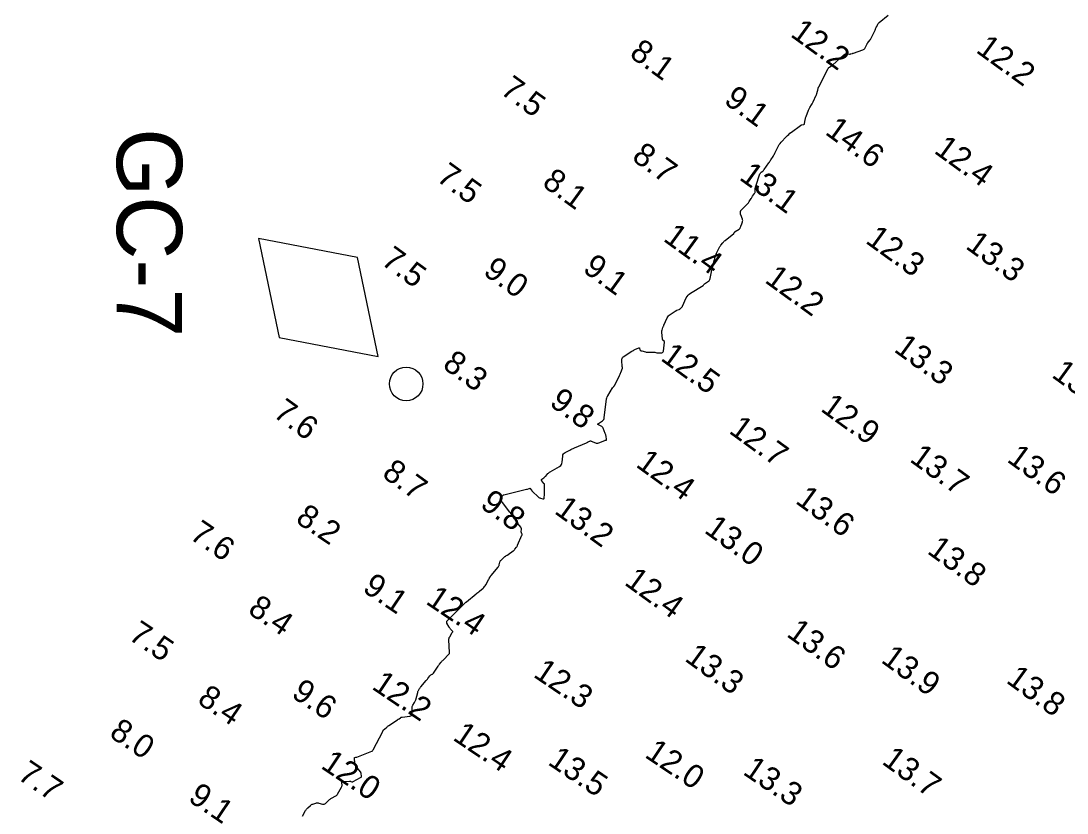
# Model space of a CAD drawing. Extents: x 815352 to 820877, y 582403 to 597439.
# Drawn here: x 817432.3 to 817656.6, y 585527.6 to 585697.4 of the extents above; entities that cross this region are included whole.
import ezdxf

# ---------------------------------------------------------------- set-up
doc = ezdxf.new("R2010")
doc.units = 0
for name, color, linetype in [('V-CHAN-NAID', 7, 'Continuous'), ('V-CONT-EL12', 7, 'Continuous'), ('V-TOPO-SOUN', 7, 'Continuous')]:
    doc.layers.add(name, color=color, linetype=linetype)

msp = doc.modelspace()

# ---------------------------------------------------------------- linework, layer by layer
at = {"layer": 'V-CHAN-NAID'}
msp.add_lwpolyline([(817508.93, 585625.53), (817504.51, 585646.71), (817483.27, 585650.78), (817487.68, 585629.6)], close=True, dxfattribs=at)
msp.add_circle((817514.92, 585619.64), 3.6, dxfattribs=at)
at = {"layer": 'V-CONT-EL12'}
msp.add_lwpolyline([(817492.67, 585526.98), (817493.37, 585528.2), (817493.47, 585528.35), (817493.58, 585528.5), (817493.69, 585528.63), (817493.82, 585528.76), (817494.38, 585529.26), (817494.51, 585529.37), (817494.64, 585529.46), (817494.79, 585529.53), (817494.94, 585529.59), (817495.58, 585529.78), (817495.73, 585529.82), (817495.89, 585529.83), (817496.05, 585529.83), (817496.21, 585529.79), (817497, 585529.57), (817497.18, 585529.54), (817497.35, 585529.56), (817497.51, 585529.62), (817497.65, 585529.73), (817498.48, 585530.53), (817498.62, 585530.65), (817498.76, 585530.75), (817498.91, 585530.85), (817499.07, 585530.93), (817499.72, 585531.24), (817499.87, 585531.33), (817500, 585531.43), (817500.12, 585531.56), (817500.22, 585531.71), (817501.07, 585533.21), (817501.12, 585533.32), (817501.16, 585533.43), (817501.17, 585533.54), (817501.17, 585533.66), (817501.13, 585534.14), (817501.13, 585534.25), (817501.17, 585534.33), (817501.24, 585534.38), (817501.34, 585534.4), (817502.79, 585534.47), (817502.85, 585534.47), (817502.92, 585534.47), (817502.98, 585534.46), (817503.05, 585534.44), (817503.3, 585534.37), (817503.36, 585534.36), (817503.42, 585534.36), (817503.48, 585534.37), (817503.54, 585534.39), (817505.16, 585535.27), (817505.25, 585535.33), (817505.31, 585535.41), (817505.34, 585535.5), (817505.34, 585535.61), (817505.29, 585536.07), (817505.27, 585536.18), (817505.23, 585536.29), (817505.18, 585536.39), (817505.12, 585536.48), (817504.19, 585537.6), (817504.08, 585537.77), (817503.99, 585537.94), (817503.93, 585538.13), (817503.9, 585538.33), (817503.82, 585539.44), (817503.82, 585539.49), (817503.84, 585539.53), (817503.87, 585539.55), (817503.92, 585539.57), (817504.14, 585539.6), (817504.19, 585539.61), (817504.25, 585539.63), (817504.3, 585539.64), (817504.36, 585539.66), (817507.55, 585540.89), (817507.58, 585540.91), (817507.61, 585540.93), (817507.64, 585540.95), (817507.67, 585540.98), (817507.76, 585541.1), (817507.78, 585541.13), (817507.81, 585541.17), (817507.83, 585541.2), (817507.85, 585541.23), (817509.9, 585545.13), (817509.91, 585545.15), (817509.91, 585545.17), (817509.92, 585545.2), (817509.93, 585545.22), (817509.95, 585545.32), (817509.95, 585545.34), (817509.96, 585545.36), (817509.97, 585545.38), (817509.99, 585545.4), (817510.69, 585546.01), (817510.82, 585546.12), (817510.95, 585546.22), (817511.08, 585546.32), (817511.21, 585546.41), (817513.06, 585547.65), (817513.14, 585547.7), (817513.22, 585547.76), (817513.3, 585547.81), (817513.38, 585547.87), (817513.7, 585548.09), (817513.78, 585548.14), (817513.87, 585548.18), (817513.96, 585548.2), (817514.06, 585548.22), (817515.67, 585548.41), (817515.89, 585548.47), (817516.05, 585548.58), (817516.14, 585548.75), (817516.18, 585548.97), (817516.19, 585550.16), (817516.2, 585550.32), (817516.23, 585550.48), (817516.29, 585550.63), (817516.36, 585550.77), (817516.71, 585551.32), (817516.79, 585551.47), (817516.86, 585551.61), (817516.92, 585551.76), (817516.96, 585551.92), (817517.38, 585553.49), (817517.41, 585553.6), (817517.45, 585553.71), (817517.5, 585553.82), (817517.55, 585553.92), (817517.78, 585554.33), (817517.84, 585554.43), (817517.9, 585554.52), (817517.97, 585554.62), (817518.05, 585554.71), (817519.21, 585556.04), (817519.3, 585556.15), (817519.39, 585556.26), (817519.48, 585556.37), (817519.56, 585556.49), (817519.97, 585557.06), (817520.02, 585557.12), (817520.08, 585557.17), (817520.14, 585557.22), (817520.21, 585557.26), (817520.5, 585557.4), (817520.57, 585557.44), (817520.63, 585557.49), (817520.69, 585557.55), (817520.74, 585557.61), (817521.78, 585559.16), (817521.85, 585559.26), (817521.93, 585559.37), (817522.01, 585559.47), (817522.09, 585559.58), (817522.41, 585559.98), (817522.49, 585560.08), (817522.57, 585560.18), (817522.66, 585560.28), (817522.74, 585560.38), (817524.17, 585561.88), (817524.18, 585561.89), (817524.19, 585561.91), (817524.19, 585561.93), (817524.2, 585561.94), (817524.21, 585562.02), (817524.21, 585562.04), (817524.22, 585562.06), (817524.22, 585562.08), (817524.22, 585562.1), (817524.07, 585564.75), (817524.07, 585564.93), (817524.1, 585565.11), (817524.16, 585565.28), (817524.24, 585565.44), (817524.8, 585566.38), (817524.81, 585566.39), (817524.82, 585566.41), (817524.83, 585566.42), (817524.84, 585566.43), (817524.89, 585566.49), (817524.9, 585566.5), (817524.91, 585566.51), (817524.9, 585566.53), (817524.89, 585566.54), (817524.41, 585567.09), (817524.33, 585567.19), (817524.25, 585567.3), (817524.19, 585567.4), (817524.12, 585567.51), (817523.66, 585568.39), (817523.61, 585568.52), (817523.6, 585568.64), (817523.64, 585568.76), (817523.73, 585568.87), (817524.23, 585569.37), (817524.29, 585569.44), (817524.36, 585569.5), (817524.42, 585569.56), (817524.48, 585569.62), (817524.73, 585569.87), (817524.79, 585569.94), (817524.85, 585570), (817524.91, 585570.06), (817524.97, 585570.12), (817527.6, 585572.76), (817527.62, 585572.78), (817527.64, 585572.79), (817527.66, 585572.81), (817527.69, 585572.83), (817527.78, 585572.89), (817527.8, 585572.9), (817527.82, 585572.92), (817527.85, 585572.94), (817527.87, 585572.95), (817529.91, 585574.61), (817530.09, 585574.76), (817530.28, 585574.91), (817530.47, 585575.07), (817530.65, 585575.22), (817531.4, 585575.84), (817531.57, 585576), (817531.73, 585576.18), (817531.87, 585576.37), (817531.99, 585576.58), (817532.63, 585577.77), (817532.67, 585577.85), (817532.71, 585577.92), (817532.75, 585577.99), (817532.79, 585578.06), (817532.96, 585578.34), (817533, 585578.41), (817533.05, 585578.47), (817533.1, 585578.54), (817533.15, 585578.6), (817534.64, 585580.39), (817534.72, 585580.5), (817534.79, 585580.62), (817534.84, 585580.74), (817534.87, 585580.88), (817534.99, 585581.41), (817535.03, 585581.54), (817535.09, 585581.66), (817535.16, 585581.77), (817535.25, 585581.87), (817536.08, 585582.62), (817536.13, 585582.66), (817536.19, 585582.71), (817536.25, 585582.74), (817536.31, 585582.78), (817536.56, 585582.9), (817536.63, 585582.94), (817536.69, 585582.97), (817536.75, 585583.01), (817536.8, 585583.05), (817537.86, 585583.83), (817537.96, 585583.91), (817538.06, 585584), (817538.15, 585584.1), (817538.23, 585584.2), (817538.54, 585584.61), (817538.62, 585584.72), (817538.69, 585584.83), (817538.75, 585584.94), (817538.8, 585585.06), (817539.74, 585587.24), (817539.76, 585587.3), (817539.76, 585587.36), (817539.75, 585587.42), (817539.73, 585587.48), (817539.62, 585587.71), (817539.6, 585587.77), (817539.58, 585587.83), (817539.58, 585587.89), (817539.58, 585587.96), (817539.61, 585588.5), (817539.61, 585588.61), (817539.59, 585588.71), (817539.55, 585588.81), (817539.49, 585588.9), (817538.48, 585590.18), (817538.39, 585590.3), (817538.3, 585590.42), (817538.22, 585590.54), (817538.14, 585590.67), (817537.76, 585591.29), (817537.72, 585591.36), (817537.67, 585591.44), (817537.62, 585591.51), (817537.57, 585591.59), (817537.37, 585591.88), (817537.32, 585591.96), (817537.27, 585592.03), (817537.21, 585592.1), (817537.16, 585592.17), (817535.56, 585594.24), (817535.52, 585594.3), (817535.48, 585594.34), (817535.43, 585594.39), (817535.38, 585594.43), (817535.18, 585594.6), (817535.13, 585594.64), (817535.1, 585594.69), (817535.09, 585594.75), (817535.08, 585594.81), (817535.1, 585595.06), (817535.1, 585595.12), (817535.12, 585595.18), (817535.15, 585595.23), (817535.18, 585595.28), (817535.52, 585595.67), (817535.6, 585595.75), (817535.68, 585595.81), (817535.77, 585595.85), (817535.87, 585595.88), (817540.71, 585597.05), (817540.77, 585597.06), (817540.83, 585597.08), (817540.88, 585597.09), (817540.94, 585597.11), (817541.25, 585597.22), (817541.26, 585597.23), (817541.28, 585597.23), (817541.3, 585597.24), (817541.32, 585597.25), (817541.39, 585597.28), (817541.4, 585597.28), (817541.42, 585597.28), (817541.43, 585597.28), (817541.45, 585597.26), (817541.76, 585596.85), (817541.82, 585596.78), (817541.88, 585596.71), (817541.94, 585596.64), (817542.01, 585596.58), (817543.24, 585595.4), (817543.35, 585595.32), (817543.46, 585595.25), (817543.57, 585595.19), (817543.7, 585595.15), (817544.22, 585595.01), (817544.34, 585594.99), (817544.42, 585595.02), (817544.48, 585595.09), (817544.5, 585595.21), (817544.55, 585595.91), (817544.55, 585596.07), (817544.56, 585596.23), (817544.56, 585596.4), (817544.56, 585596.56), (817544.54, 585598.16), (817544.54, 585598.18), (817544.53, 585598.2), (817544.52, 585598.21), (817544.51, 585598.22), (817544.44, 585598.27), (817544.43, 585598.28), (817544.41, 585598.29), (817544.4, 585598.31), (817544.39, 585598.32), (817543.98, 585598.86), (817543.93, 585598.95), (817543.92, 585599.04), (817543.95, 585599.12), (817544.02, 585599.2), (817544.45, 585599.54), (817544.55, 585599.62), (817544.65, 585599.71), (817544.74, 585599.8), (817544.83, 585599.89), (817545.31, 585600.41), (817545.42, 585600.52), (817545.54, 585600.62), (817545.66, 585600.72), (817545.8, 585600.8), (817547.79, 585601.96), (817548.03, 585602.13), (817548.2, 585602.34), (817548.31, 585602.59), (817548.37, 585602.87), (817548.47, 585604.14), (817548.52, 585604.4), (817548.63, 585604.62), (817548.79, 585604.8), (817549.01, 585604.95), (817549.99, 585605.46), (817550.24, 585605.58), (817550.49, 585605.7), (817550.74, 585605.82), (817550.99, 585605.93), (817553.6, 585607.04), (817553.68, 585607.08), (817553.76, 585607.12), (817553.84, 585607.16), (817553.92, 585607.2), (817554.24, 585607.37), (817554.31, 585607.4), (817554.39, 585607.41), (817554.48, 585607.41), (817554.56, 585607.38), (817555.47, 585607.01), (817555.64, 585606.96), (817555.82, 585606.94), (817556, 585606.96), (817556.18, 585607.01), (817557.5, 585607.54), (817557.54, 585607.55), (817557.58, 585607.56), (817557.62, 585607.57), (817557.66, 585607.58), (817557.82, 585607.61), (817557.85, 585607.62), (817557.87, 585607.64), (817557.88, 585607.67), (817557.88, 585607.71), (817557.76, 585608.47), (817557.73, 585608.61), (817557.69, 585608.75), (817557.65, 585608.88), (817557.6, 585609.02), (817557.11, 585610.17), (817557.04, 585610.31), (817556.95, 585610.42), (817556.84, 585610.52), (817556.7, 585610.6), (817556.13, 585610.87), (817556.03, 585610.94), (817555.99, 585611.02), (817556.02, 585611.1), (817556.11, 585611.18), (817556.96, 585611.74), (817557.12, 585611.87), (817557.25, 585612.03), (817557.33, 585612.21), (817557.38, 585612.42), (817557.83, 585616.35), (817557.84, 585616.42), (817557.85, 585616.48), (817557.87, 585616.54), (817557.9, 585616.6), (817558, 585616.84), (817558.03, 585616.9), (817558.06, 585616.96), (817558.09, 585617.01), (817558.12, 585617.07), (817559.17, 585618.79), (817559.19, 585618.83), (817559.22, 585618.86), (817559.24, 585618.89), (817559.27, 585618.92), (817559.38, 585619.03), (817559.41, 585619.06), (817559.43, 585619.09), (817559.46, 585619.12), (817559.48, 585619.15), (817559.56, 585619.27), (817559.57, 585619.31), (817559.59, 585619.34), (817559.61, 585619.37), (817559.63, 585619.4), (817560.62, 585621.43), (817560.7, 585621.6), (817560.77, 585621.76), (817560.85, 585621.92), (817560.92, 585622.09), (817561.3, 585623.04), (817561.31, 585623.07), (817561.31, 585623.1), (817561.31, 585623.12), (817561.3, 585623.15), (817561.25, 585623.26), (817561.24, 585623.28), (817561.23, 585623.31), (817561.23, 585623.34), (817561.23, 585623.37), (817561.12, 585624.69), (817561.12, 585624.91), (817561.18, 585625.1), (817561.3, 585625.27), (817561.46, 585625.41), (817563.31, 585626.65), (817563.46, 585626.74), (817563.61, 585626.83), (817563.77, 585626.92), (817563.93, 585626.99), (817564.79, 585627.36), (817564.85, 585627.38), (817564.9, 585627.37), (817564.93, 585627.33), (817564.95, 585627.27), (817565.03, 585626.92), (817565.04, 585626.88), (817565.06, 585626.85), (817565.09, 585626.83), (817565.12, 585626.81), (817565.28, 585626.75), (817565.31, 585626.74), (817565.35, 585626.73), (817565.39, 585626.71), (817565.43, 585626.7), (817566.24, 585626.48), (817566.39, 585626.45), (817566.54, 585626.43), (817566.69, 585626.42), (817566.85, 585626.42), (817567.7, 585626.46), (817567.82, 585626.47), (817567.94, 585626.46), (817568.06, 585626.45), (817568.18, 585626.42), (817568.66, 585626.32), (817568.78, 585626.3), (817568.9, 585626.28), (817569.03, 585626.28), (817569.15, 585626.28), (817569.73, 585626.33), (817569.86, 585626.35), (817569.95, 585626.41), (817570.01, 585626.5), (817570.04, 585626.62), (817570.27, 585628.56), (817570.27, 585628.63), (817570.26, 585628.7), (817570.22, 585628.76), (817570.18, 585628.82), (817569.96, 585629.03), (817569.91, 585629.09), (817569.87, 585629.15), (817569.85, 585629.22), (817569.83, 585629.29), (817569.72, 585630.64), (817569.71, 585630.78), (817569.72, 585630.92), (817569.74, 585631.06), (817569.78, 585631.19), (817569.96, 585631.73), (817570.01, 585631.86), (817570.06, 585631.99), (817570.11, 585632.12), (817570.17, 585632.25), (817570.87, 585633.83), (817570.99, 585634.04), (817571.13, 585634.23), (817571.3, 585634.4), (817571.49, 585634.55), (817572.56, 585635.22), (817572.65, 585635.28), (817572.75, 585635.33), (817572.85, 585635.38), (817572.95, 585635.42), (817573.4, 585635.6), (817573.48, 585635.64), (817573.55, 585635.68), (817573.63, 585635.74), (817573.69, 585635.79), (817573.95, 585636.04), (817574.01, 585636.11), (817574.07, 585636.17), (817574.11, 585636.25), (817574.16, 585636.33), (817574.96, 585638.07), (817575.13, 585638.37), (817575.34, 585638.64), (817575.58, 585638.87), (817575.86, 585639.07), (817578.57, 585640.72), (817578.6, 585640.74), (817578.63, 585640.77), (817578.65, 585640.8), (817578.67, 585640.83), (817578.75, 585640.96), (817578.77, 585641), (817578.8, 585641.03), (817578.82, 585641.05), (817578.85, 585641.08), (817579.7, 585641.64), (817579.84, 585641.75), (817579.95, 585641.88), (817580.03, 585642.03), (817580.08, 585642.2), (817580.43, 585644), (817580.45, 585644.1), (817580.47, 585644.2), (817580.49, 585644.3), (817580.52, 585644.4), (817580.62, 585644.8), (817580.65, 585644.9), (817580.68, 585645), (817580.7, 585645.1), (817580.73, 585645.2), (817581, 585646.31), (817581.04, 585646.48), (817581.09, 585646.65), (817581.14, 585646.82), (817581.2, 585646.98), (817581.43, 585647.67), (817581.48, 585647.82), (817581.54, 585647.97), (817581.61, 585648.11), (817581.69, 585648.25), (817582, 585648.82), (817582.08, 585648.95), (817582.17, 585649.09), (817582.26, 585649.22), (817582.35, 585649.35), (817582.8, 585649.91), (817582.91, 585650.04), (817583.03, 585650.16), (817583.16, 585650.28), (817583.29, 585650.39), (817585.11, 585651.87), (817585.14, 585651.9), (817585.17, 585651.93), (817585.2, 585651.96), (817585.22, 585652), (817585.31, 585652.14), (817585.34, 585652.18), (817585.36, 585652.21), (817585.4, 585652.24), (817585.43, 585652.27), (817586.29, 585652.83), (817586.36, 585652.89), (817586.42, 585652.95), (817586.47, 585653.01), (817586.51, 585653.09), (817586.65, 585653.41), (817586.68, 585653.5), (817586.71, 585653.58), (817586.75, 585653.66), (817586.77, 585653.74), (817587, 585654.41), (817587.03, 585654.55), (817587.04, 585654.68), (817587.02, 585654.82), (817586.98, 585654.96), (817586.62, 585655.86), (817586.6, 585655.94), (817586.58, 585656.03), (817586.56, 585656.11), (817586.56, 585656.2), (817586.57, 585656.56), (817586.58, 585656.64), (817586.61, 585656.72), (817586.65, 585656.8), (817586.71, 585656.86), (817588.03, 585658.18), (817588.15, 585658.31), (817588.26, 585658.44), (817588.36, 585658.58), (817588.46, 585658.73), (817588.83, 585659.35), (817588.92, 585659.48), (817589, 585659.62), (817589.09, 585659.75), (817589.18, 585659.89), (817589.58, 585660.46), (817589.64, 585660.57), (817589.69, 585660.69), (817589.72, 585660.81), (817589.73, 585660.94), (817589.74, 585661.48), (817589.75, 585661.61), (817589.77, 585661.74), (817589.8, 585661.87), (817589.83, 585662), (817590.73, 585664.65), (817590.78, 585664.75), (817590.83, 585664.84), (817590.9, 585664.92), (817590.98, 585664.99), (817591.33, 585665.26), (817591.41, 585665.34), (817591.49, 585665.41), (817591.57, 585665.49), (817591.63, 585665.58), (817592.65, 585667.02), (817592.76, 585667.19), (817592.88, 585667.35), (817592.99, 585667.52), (817593.1, 585667.69), (817593.54, 585668.36), (817593.65, 585668.53), (817593.75, 585668.71), (817593.84, 585668.88), (817593.93, 585669.06), (817594.56, 585670.4), (817594.71, 585670.68), (817594.87, 585670.94), (817595.06, 585671.19), (817595.26, 585671.43), (817596.37, 585672.59), (817596.63, 585672.85), (817596.9, 585673.11), (817597.18, 585673.35), (817597.48, 585673.57), (817599.44, 585675.02), (817599.51, 585675.07), (817599.59, 585675.11), (817599.67, 585675.14), (817599.75, 585675.15), (817600.09, 585675.21), (817600.16, 585675.24), (817600.22, 585675.28), (817600.26, 585675.34), (817600.29, 585675.41), (817600.44, 585676.29), (817600.48, 585676.46), (817600.52, 585676.64), (817600.57, 585676.8), (817600.63, 585676.97), (817601.14, 585678.28), (817601.2, 585678.44), (817601.27, 585678.6), (817601.35, 585678.75), (817601.44, 585678.9), (817601.81, 585679.49), (817601.9, 585679.64), (817601.98, 585679.79), (817602.06, 585679.95), (817602.14, 585680.1), (817602.81, 585681.53), (817602.85, 585681.61), (817602.88, 585681.69), (817602.91, 585681.78), (817602.93, 585681.86), (817603.06, 585682.35), (817603.07, 585682.36), (817603.07, 585682.38), (817603.07, 585682.39), (817603.08, 585682.4), (817603.1, 585682.45), (817603.11, 585682.47), (817603.12, 585682.48), (817603.12, 585682.49), (817603.12, 585682.51), (817603.22, 585683), (817603.24, 585683.09), (817603.26, 585683.17), (817603.29, 585683.26), (817603.33, 585683.34), (817605.36, 585687.25), (817605.41, 585687.33), (817605.47, 585687.41), (817605.54, 585687.47), (817605.62, 585687.53), (817605.97, 585687.72), (817606.06, 585687.78), (817606.14, 585687.83), (817606.22, 585687.89), (817606.3, 585687.96), (817608.74, 585690.19), (817608.85, 585690.27), (817608.97, 585690.33), (817609.1, 585690.36), (817609.23, 585690.37), (817609.93, 585690.34), (817610.01, 585690.34), (817610.08, 585690.35), (817610.15, 585690.36), (817610.22, 585690.38), (817610.49, 585690.46), (817610.56, 585690.49), (817610.63, 585690.51), (817610.7, 585690.53), (817610.77, 585690.55), (817612.81, 585691.24), (817612.96, 585691.31), (817613.1, 585691.41), (817613.21, 585691.53), (817613.3, 585691.67), (817613.71, 585692.51), (817613.74, 585692.57), (817613.77, 585692.62), (817613.8, 585692.67), (817613.84, 585692.73), (817613.99, 585692.94), (817614.02, 585692.99), (817614.06, 585693.03), (817614.09, 585693.08), (817614.13, 585693.12), (817614.29, 585693.3), (817614.32, 585693.35), (817614.36, 585693.39), (817614.39, 585693.44), (817614.42, 585693.49), (817615.43, 585695.46), (817615.46, 585695.53), (817615.49, 585695.6), (817615.52, 585695.66), (817615.54, 585695.73), (817615.64, 585696.01), (817615.66, 585696.08), (817615.69, 585696.15), (817615.72, 585696.22), (817615.76, 585696.28), (817616.01, 585696.76), (817616.07, 585696.86), (817616.13, 585696.95), (817616.21, 585697.04), (817616.3, 585697.11), (817618.25, 585698.69)], dxfattribs=at)

# ---------------------------------------------------------------- texts
at = {"layer": 'V-CHAN-NAID'}
msp.add_text('GC-7', height=14, rotation=270, dxfattribs=at).set_placement((817452.89, 585674.43))
at = {"layer": 'V-TOPO-SOUN'}
for s, rotation, p in [('12.2 ', 324, (817597.06, 585694.27)), ('8.1', 324, (817562.54, 585689.91)), ('12.2 ', 324, (817636.82, 585690.86)), ('7.5', 324, (817534.86, 585682.04)), ('9.1', 324, (817582.78, 585679.93)), ('14.6 ', 324, (817604.48, 585673.3)), ('12.4 ', 324, (817627.83, 585669.3)), ('8.7', 324, (817563.05, 585667.77)), ('7.5', 324, (817521.15, 585663.38)), ('8.1', 324, (817543.83, 585662.22)), ('13.1 ', 324, (817586.09, 585663.58)), ('11.4 ', 324, (817569.8, 585650.44)), ('12.3 ', 324, (817613.14, 585650.01)), ('13.3 ', 324, (817634.59, 585648.83)), ('7.5', 324, (817509.3, 585645.46)), ('9.1', 324, (817552.53, 585643.85)), ('9.0', 324, (817531.19, 585643.24)), ('12.2 ', 324, (817591.55, 585641.55)), ('13.3 ', 324, (817619.24, 585626.72)), ('12.5 ', 324, (817569.23, 585624.85)), ('8.3', 324, (817522.47, 585623.22)), ('13.5 ', 324, (817653.05, 585621.24)), ('9.8', 324, (817545.4, 585615.15)), ('7.6', 324, (817486.15, 585612.82)), ('12.9 ', 324, (817603.52, 585613.99)), ('12.7 ', 324, (817583.87, 585609.26)), ('12.4 ', 324, (817563.92, 585602.04)), ('13.7 ', 324, (817622.62, 585603.16)), ('13.6 ', 324, (817643.46, 585603.12)), ('8.7', 324, (817509.51, 585599.89)), ('9.8', 324, (817530.54, 585593.33)), ('13.6 ', 324, (817598.12, 585594.23)), ('8.2', 326, (817490.97, 585590.12)), ('13.2 ', 324, (817546.47, 585592.04)), ('13.0 ', 324, (817578.59, 585587.92)), ('7.6', 326, (817468.24, 585586.62)), ('13.8 ', 324, (817626.36, 585583.47)), ('12.4 ', 324, (817561.46, 585576.75)), ('9.1', 326, (817505.33, 585575.3)), ('12.4 ', 326, (817518.9, 585572.65)), ('8.4', 326, (817480.74, 585570.63)), ('7.5', 326, (817455.14, 585565.07)), ('13.6 ', 324, (817596.22, 585565.69)), ('13.3 ', 324, (817574.39, 585560.44)), ('13.9 ', 324, (817616.48, 585560.11)), ('12.3 ', 326, (817541.93, 585557)), ('12.2 ', 326, (817507.33, 585554.4)), ('13.8 ', 324, (817643.29, 585555.75)), ('9.6', 326, (817490.09, 585552.66)), ('8.4', 326, (817469.91, 585551.37)), ('8.0', 326, (817451.04, 585544.17)), ('12.4 ', 326, (817524.68, 585543.48)), ('12.0 ', 326, (817565.83, 585539.77)), ('12.0 ', 326, (817496.41, 585537.42)), ('13.5 ', 326, (817545.06, 585538.2)), ('13.7 ', 324, (817616.65, 585538.36)), ('7.7', 326, (817431.36, 585535.13)), ('13.3 ', 326, (817586.86, 585536.1)), ('9.1', 326, (817467.96, 585530.36))]:
    msp.add_text(s, height=5, rotation=rotation, dxfattribs=at).set_placement(p)

doc.saveas('drawing.dxf')
